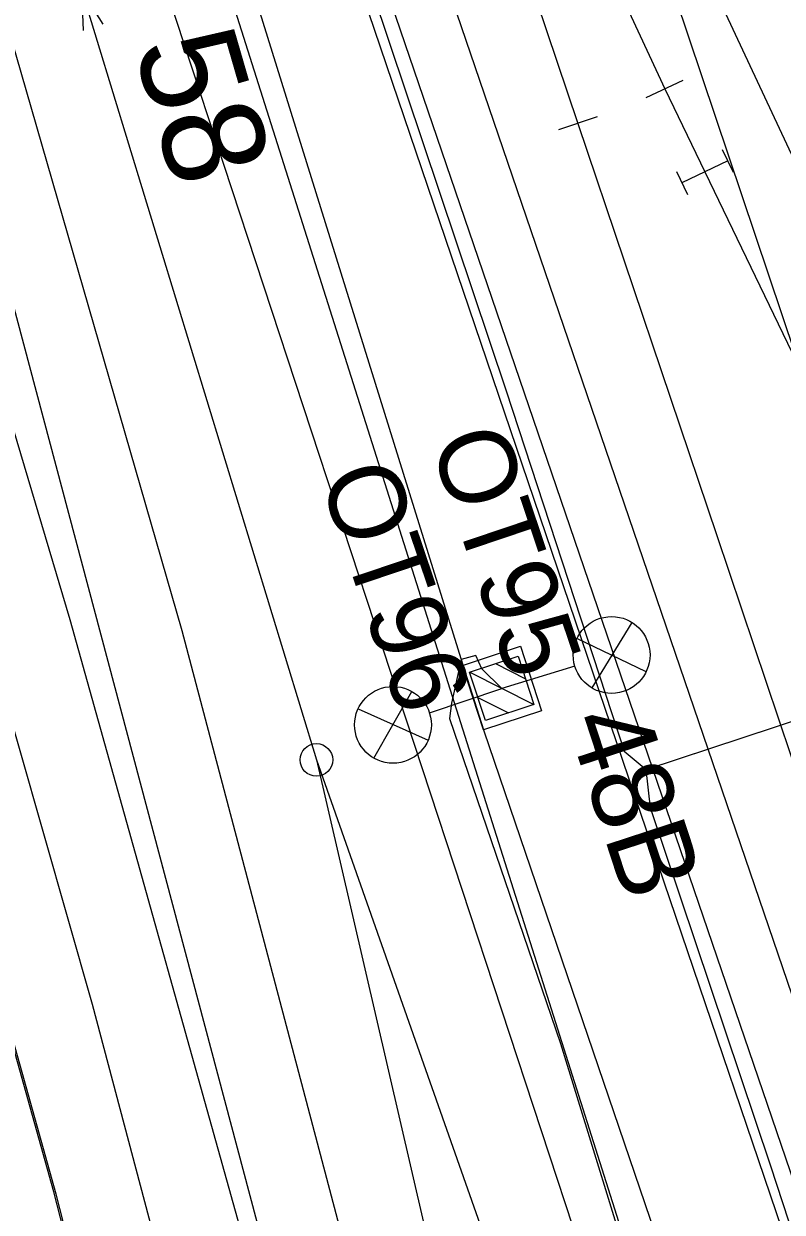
# Model space of a CAD drawing. Extents: x -545736 to -544888, y -1122892 to -1119128.
# Drawn here: x -545220.32 to -545205.43, y -1121645.11 to -1121621.77 of the extents above; entities that cross this region are included whole.
import ezdxf

# ---------------------------------------------------------------- set-up
doc = ezdxf.new("R2010")
doc.units = 0
for name, color, linetype in [('osvětlené plochy-hodnota-obrys', 7, 'Continuous'), ('Podbarveni_Nastupiste', 7, 'Continuous'), ('Vrstva 1 - Koleje', 7, 'Continuous'), ('Vrstva 11 - Trakce', 7, 'Continuous'), ('Vrstva 12 - Trakce zaklady', 7, 'Continuous'), ('Vrstva 14_zastreseni a nastupiste', 7, 'Continuous'), ('Vrstva 16_plochy', 7, 'Continuous'), ('Vrstva 2 - Vyhybky', 7, 'Continuous'), ('Vrstva 25', 7, 'Continuous'), ('Vrstva 26', 7, 'Continuous'), ('Vrstva 28 - zabzar', 7, 'Continuous'), ('Vrstva 3 - Lisy - Pocitaci body', 7, 'Continuous'), ('Vrstva 35', 7, 'Continuous'), ('Vrstva 4 - Teren - stezky - prechody - plochy', 7, 'Continuous'), ('Vrstva 44', 7, 'Continuous')]:
    doc.layers.add(name, color=color, linetype=linetype)

msp = doc.modelspace()

# ---------------------------------------------------------------- linework, layer by layer
at = {"layer": 'osvětlené plochy-hodnota-obrys'}
msp.add_lwpolyline([(-545137.864, -1121889.42), (-545168.59, -1121731.992), (-545178.308, -1121699.721), (-545197.027, -1121652.528), (-545208.16, -1121619.35), (-545217.952, -1121591.114), (-545225.649, -1121565.547)], dxfattribs=at)
at = {"layer": 'Podbarveni_Nastupiste'}
msp.add_lwpolyline([(-545209.127, -1121693.444), (-545211.033, -1121683.652), (-545212.936, -1121673.863), (-545214.985, -1121664.112), (-545217.251, -1121654.384), (-545219.728, -1121644.713), (-545222.418, -1121635.111), (-545225.09, -1121625.931)], dxfattribs=at)
at = {"layer": 'Vrstva 1 - Koleje'}
for points in [[(-545220.059, -1121592.227), (-545219.8, -1121592.995), (-545214.751, -1121607.971), (-545207.733, -1121623.051), (-545206.945, -1121624.682), (-545203.97, -1121630.841), (-545200.377, -1121638.127)], [(-545220.059, -1121592.227), (-545219.8, -1121592.995), (-545214.751, -1121607.971), (-545209.438, -1121623.729), (-545206.712, -1121631.824), (-545204.285, -1121639.023), (-545202.147, -1121645.365), (-545201.724, -1121646.618), (-545201.151, -1121648.315)], [(-545225.616, -1121618.075), (-545225.108, -1121619.818), (-545223.546, -1121625.178), (-545221.373, -1121632.649), (-545218.975, -1121641.029), (-545216.466, -1121650.504), (-545215.616, -1121653.926), (-545213.339, -1121663.68), (-545211.292, -1121673.464), (-545209.393, -1121683.199), (-545207.488, -1121692.987)], [(-545219.417, -1121620.337), (-545219.184, -1121621.102), (-545214.573, -1121636.23), (-545210.836, -1121652.388), (-545208.739, -1121661.984), (-545207.134, -1121670.028), (-545205.963, -1121676.033), (-545204.911, -1121681.437), (-545204.598, -1121683.045), (-545202.446, -1121694.084)], [(-545219.417, -1121620.337), (-545219.184, -1121621.102), (-545214.573, -1121636.23), (-545209.054, -1121651.908), (-545206.51, -1121659.176), (-545203.144, -1121668.78), (-545201.044, -1121674.823), (-545198.261, -1121683.246), (-545197.623, -1121685.281), (-545196.328, -1121689.408), (-545194.686, -1121694.87)]]:
    msp.add_lwpolyline(points, dxfattribs=at)
at = {"layer": 'Vrstva 11 - Trakce'}
for p, q in [((-545211.057, -1121634.339), (-545210.468, -1121634.637)), ((-545211.561, -1121634.504), (-545210.303, -1121635.141)), ((-545211.4, -1121635.005), (-545210.803, -1121635.308))]:
    msp.add_line(p, q, dxfattribs=at)
msp.add_lwpolyline([(-545210.613, -1121634.193), (-545210.302, -1121635.144), (-545211.253, -1121635.455), (-545211.564, -1121634.504)], close=True, dxfattribs=at)
at = {"layer": 'Vrstva 12 - Trakce zaklady'}
for p, q in [((-545211.705, -1121634.373), (-545210.565, -1121633.999)), ((-545210.151, -1121635.263), (-545211.291, -1121635.637))]:
    msp.add_line(p, q, dxfattribs=at)
for points in [[(-545211.291, -1121635.637), (-545211.705, -1121634.373), (-545210.565, -1121633.999), (-545210.151, -1121635.263), (-545211.291, -1121635.637)], [(-545210.565, -1121633.999), (-545210.565, -1121633.999), (-545210.151, -1121635.263), (-545210.151, -1121635.263)], [(-545211.705, -1121634.373), (-545211.705, -1121634.373), (-545211.291, -1121635.637), (-545211.291, -1121635.637)]]:
    msp.add_lwpolyline(points, dxfattribs=at)
at = {"layer": 'Vrstva 14_zastreseni a nastupiste'}
for points in [[(-545209.083, -1121693.488), (-545210.989, -1121683.696), (-545212.892, -1121673.907), (-545214.941, -1121664.156), (-545217.207, -1121654.428), (-545219.684, -1121644.757), (-545222.374, -1121635.155), (-545225.09, -1121625.931), (-545228.364, -1121626.398)], [(-545209.127, -1121693.444), (-545211.033, -1121683.652), (-545212.936, -1121673.863), (-545214.985, -1121664.112), (-545217.251, -1121654.384), (-545219.728, -1121644.713), (-545222.418, -1121635.111), (-545225.09, -1121625.931)]]:
    msp.add_lwpolyline(points, dxfattribs=at)
at = {"layer": 'Vrstva 16_plochy'}
msp.add_lwpolyline([(-545209.127, -1121693.444), (-545211.033, -1121683.652), (-545212.936, -1121673.863), (-545214.985, -1121664.112), (-545217.251, -1121654.384), (-545219.728, -1121644.713), (-545222.418, -1121635.111), (-545225.09, -1121625.931), (-545228.364, -1121626.398)], dxfattribs=at)
at = {"layer": 'Vrstva 2 - Vyhybky'}
for p, q in [((-545208.096, -1121623.22), (-545207.37, -1121622.882)), ((-545209.059, -1121623.601), (-545209.817, -1121623.857))]:
    msp.add_line(p, q, dxfattribs=at)
for points in [[(-545220.059, -1121592.227), (-545219.8, -1121592.995), (-545214.751, -1121607.971), (-545209.438, -1121623.729)], [(-545214.751, -1121607.971), (-545207.733, -1121623.051)], [(-545219.417, -1121620.337), (-545219.184, -1121621.102), (-545214.573, -1121636.23), (-545209.054, -1121651.908)], [(-545218.761, -1121621.781), (-545219.184, -1121621.102), (-545219.157, -1121621.902)], [(-545214.573, -1121636.23), (-545210.836, -1121652.388)]]:
    msp.add_lwpolyline(points, dxfattribs=at)
msp.add_circle((-545214.573, -1121636.23), 0.32, dxfattribs=at)
at = {"layer": 'Vrstva 25'}
for p, q in [((-545208.381, -1121633.528), (-545209.166, -1121634.814)), ((-545208.1, -1121634.503), (-545209.459, -1121633.848)), ((-545209.498, -1121634.387), (-545210.933, -1121634.824)), ((-545212.354, -1121635.303), (-545210.933, -1121634.824)), ((-545213.446, -1121636.195), (-545212.699, -1121634.885)), ((-545213.755, -1121635.228), (-545212.378, -1121635.843))]:
    msp.add_line(p, q, dxfattribs=at)
for centre in [(-545208.776, -1121634.169), (-545213.07, -1121635.542)]:
    msp.add_circle(centre, 0.754, dxfattribs=at)
at = {"layer": 'Vrstva 26'}
msp.add_lwpolyline([(-545210.933, -1121634.824), (-545211.323, -1121634.442), (-545211.443, -1121634.176), (-545211.731, -1121634.255), (-545211.919, -1121635.114), (-545211.957, -1121635.419), (-545209.781, -1121641.802), (-545206.521, -1121652.377), (-545205.807, -1121653.061), (-545205.829, -1121653.898), (-545201.519, -1121666.737), (-545200.402, -1121664.748), (-545199.878, -1121664.619), (-545199.803, -1121664.841), (-545199.682, -1121665.008)], dxfattribs=at)
at = {"layer": 'Vrstva 28 - zabzar'}
for points in [[(-545216.24, -1121616.87), (-545215.36, -1121616.75), (-545214.78, -1121617.25), (-545210.85, -1121628.98), (-545208.53, -1121636.06), (-545208.1, -1121636.42)], [(-545208.1, -1121636.42), (-545199.88, -1121633.71), (-545199.19, -1121633.37), (-545195.16, -1121631.38)], [(-545194.35, -1121680.74), (-545195.81, -1121674.84), (-545197.18, -1121671.04), (-545198.18, -1121667.09), (-545200.12, -1121661.49), (-545201.75, -1121655.65), (-545203.36, -1121651.11), (-545203.78, -1121649.92), (-545204.58, -1121647.47), (-545205.65, -1121644.21), (-545208.01, -1121637.17), (-545208.1, -1121636.42)]]:
    msp.add_lwpolyline(points, dxfattribs=at)
at = {"layer": 'Vrstva 3 - Lisy - Pocitaci body'}
for p, q in [((-545206.604, -1121624.239), (-545206.386, -1121624.69)), ((-545206.495, -1121624.465), (-545207.395, -1121624.899)), ((-545207.504, -1121624.674), (-545207.286, -1121625.125))]:
    msp.add_line(p, q, dxfattribs=at)
at = {"layer": 'Vrstva 35'}
msp.add_line((-545208.1, -1121636.42), (-545199.88, -1121633.71), dxfattribs=at)
at = {"layer": 'Vrstva 4 - Teren - stezky - prechody - plochy'}
for points in [[(-545188.763, -1121698.109), (-545190.715, -1121689.813), (-545195.065, -1121673.326), (-545198.286, -1121662.387), (-545202.669, -1121648.347), (-545213.282, -1121617.261), (-545221.968, -1121591.293), (-545228.066, -1121573.381), (-545232.36, -1121560.669), (-545237.333, -1121545.795), (-545240.195, -1121536.787), (-545241.095, -1121537.02)], [(-545191.805, -1121699.137), (-545194.474, -1121690.403), (-545196.452, -1121683.768), (-545199.249, -1121675.317), (-545202.803, -1121664.861), (-545207.816, -1121650.626), (-545217.94, -1121619.813), (-545226.341, -1121592.264), (-545232.146, -1121573.195), (-545235.937, -1121558.858), (-545238.806, -1121546.877), (-545241.095, -1121537.02)], [(-545193.971, -1121686.337), (-545197.84, -1121674.499), (-545201.181, -1121664.796), (-545206.38, -1121650.04), (-545211.277, -1121635.666), (-545211.697, -1121634.349), (-545221.788, -1121601.943), (-545222.646, -1121598.843), (-545224.741, -1121591.802), (-545230.27, -1121573.782), (-545232.734, -1121565.41), (-545232.396, -1121565.328)], [(-545193.971, -1121686.337), (-545193.291, -1121686.158), (-545196.613, -1121673.939), (-545198.848, -1121666.308), (-545198.841, -1121666.311), (-545199.352, -1121664.499), (-545204.149, -1121649.207), (-545214.818, -1121617.793), (-545217.576, -1121610.01), (-545218.122, -1121608.25), (-545223.778, -1121591.338), (-545229.6, -1121573.622), (-545232.396, -1121565.328)], [(-545230.058, -1121593.624), (-545229.255, -1121593.407), (-545223.205, -1121613.276), (-545220.476, -1121622.38), (-545217.216, -1121633.69), (-545214.01, -1121645.83), (-545211.204, -1121657.98), (-545206.59, -1121681.008), (-545202.547, -1121701.925)], [(-545230.058, -1121593.624), (-545227.825, -1121603.756), (-545225.054, -1121614.151), (-545222.526, -1121623.034), (-545219.417, -1121633.474), (-545215.613, -1121647.074), (-545212.994, -1121658.069), (-545207.784, -1121682.857), (-545204.102, -1121702.263)], [(-545216.868, -1121596.848), (-545213.889, -1121604.829), (-545210.471, -1121613.16), (-545202.274, -1121630.693), (-545185.773, -1121664.159), (-545180.599, -1121674.576), (-545175.283, -1121686.286), (-545171.383, -1121695.992), (-545169.382, -1121701.199), (-545168.755, -1121700.94)], [(-545209.083, -1121693.488), (-545210.989, -1121683.696), (-545212.892, -1121673.907), (-545214.941, -1121664.156), (-545217.207, -1121654.428), (-545219.684, -1121644.757), (-545222.374, -1121635.155), (-545225.09, -1121625.931), (-545225.208, -1121625.521), (-545228.442, -1121626.001), (-545228.364, -1121626.398), (-545228.12, -1121627.967), (-545226.59, -1121635.81), (-545224.674, -1121645.622), (-545222.767, -1121655.392), (-545220.856, -1121665.205), (-545219.329, -1121673.058), (-545217.421, -1121682.837), (-545215.499, -1121692.672)]]:
    msp.add_lwpolyline(points, dxfattribs=at)
at = {"layer": 'Vrstva 44'}
for points in [[(-545201.029, -1121656.72), (-545214.811, -1121616.351), (-545214.861, -1121616.079)], [(-545206.107, -1121653.28), (-545217.409, -1121617.592), (-545217.501, -1121617.32)], [(-545203.565, -1121700.334), (-545212.31, -1121658.192), (-545222.869, -1121618.503), (-545222.832, -1121618.218)]]:
    msp.add_lwpolyline(points, dxfattribs=at)

# ---------------------------------------------------------------- texts
at = {"layer": 'Vrstva 11 - Trakce'}
msp.add_text('48B', height=1.6, rotation=288.1353, dxfattribs=at).set_placement((-545209.671, -1121635.463))
at = {"layer": 'Vrstva 2 - Vyhybky'}
msp.add_text('58', height=2, rotation=286.1722, dxfattribs=at).set_placement((-545218.172, -1121622.222))
at = {"layer": 'Vrstva 25'}
for s, p in [('OT95', (-545212.355, -1121629.976)), ('OT96', (-545214.525, -1121630.669))]:
    msp.add_text(s, height=1.5, rotation=288.6305, dxfattribs=at).set_placement(p)

doc.saveas('drawing.dxf')
